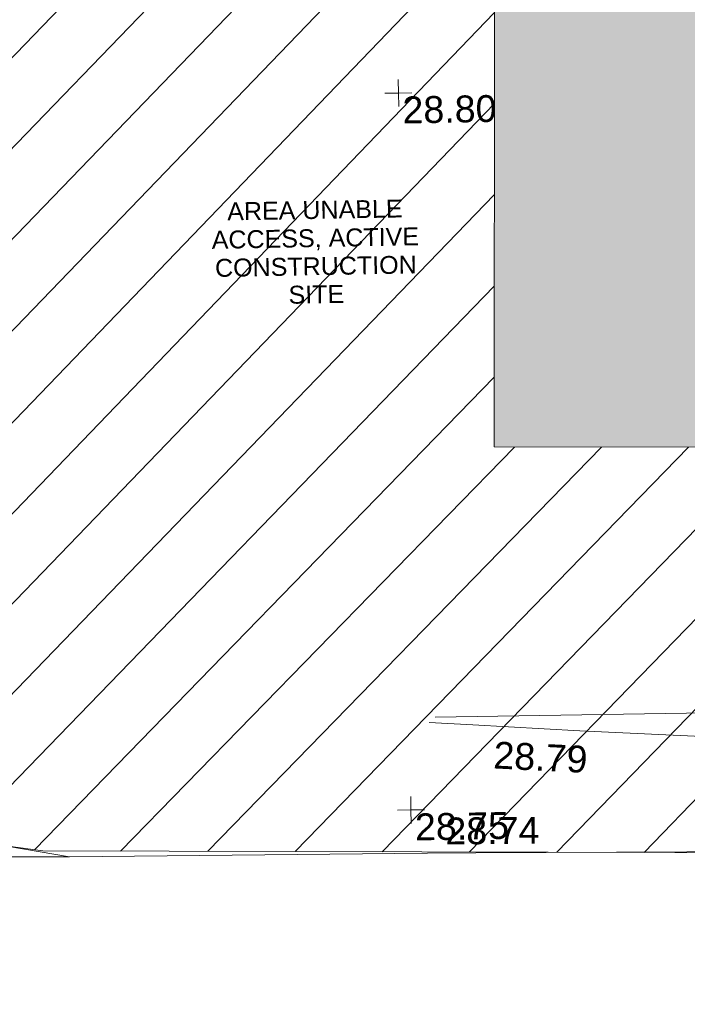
# Model space of a CAD drawing. Header units: millimetres. Extents: x -287732 to 520720, y -103372 to 287754.
# Tile 263 of 380: x 10407 to 19717, y 122163 to 135894. Entities that reach past the tile are written whole.
import ezdxf

# ---------------------------------------------------------------- set-up
doc = ezdxf.new("R2010")
doc.units = ezdxf.units.MM
doc.linetypes.add('IMPORT-HIDDEN2 _3_', pattern=[4762.5, 3175, -1587.5])
doc.linetypes.add('IMPORT-UG_ELEC_STREET LIGHTING_QLB2 _2_', pattern=[2700, 1500, -300.0000000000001, 0, -250, 150, -300.0000000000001, 0, -200])
for name, color, linetype, lineweight, true_color in [('00_TOPO_FENCE', 7, 'Continuous', 9, 0x3f7f4f), ('00_UAV_FENCE', 7, 'Continuous', 9, 0x264c2f), ('00_UAV_LEVEL_SPOT', 7, 'Continuous', 9, 0x666666), ('00_UAV_PARKING', 4, 'Continuous', 9, 0x00ffff), ('00_UAV_SLOPE_BOTTOM', 30, 'Continuous', 9, 0xff7f00), ('00_UAV_SLOPE_TOP', 40, 'Continuous', 9, 0xffbf00), ('12333-PUM-2D-U-0001-C01 - Rev2_REVIT IMPORT_dwg', 7, 'Continuous', 9, 0x767676), ('A_RHA_Line', 7, 'Continuous', 9, 0x00a600), ('PUM-CHAMBER EXTENTS', 6, 'IMPORT-HIDDEN2 _3_', 9, 0xff00ff), ('PUM-UNABLE TO SURVEY', 190, 'Continuous', 9, 0x7f00ff)]:
    doc.layers.add(name, color=color, linetype=linetype, lineweight=lineweight, true_color=true_color)
doc.layers.add('A_RHA_Detail', color=7, linetype='Continuous', lineweight=9)
doc.styles.add('Arial_1', font='arial.ttf', dxfattribs={"height": 250})
doc.styles.add('Swis721 Lt BT_2', font='swissl.ttf', dxfattribs={"height": 375})

# ---------------------------------------------------------------- blocks, each defined once
blk = doc.blocks.new('12333-PUM-2D-U-0001-C01 - Rev2_REVIT IMPORT_dwg_UAV-2077255-Site Location Plan Proposed')
at = {"layer": '00_UAV_LEVEL_SPOT', "color": 254, "true_color": 0xcccccc, "flags": 128}
for points in [[(500.0000000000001, 0), (0, 0), (0, 500.0000000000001)], [(0, -500.0000000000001), (0, 0), (-500.0000000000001, 0)]]:
    blk.add_lwpolyline(points, dxfattribs=at)
blk = doc.blocks.new('12333-PUM-2D-U-0001-C01 - Rev2_REVIT IMPORT_dwg_MGS62954_T2_Galway_ITM_3d_Rev1-2077680-Site Location Plan Proposed')
at = {"layer": '00_TOPO_FENCE', "color": 254, "true_color": 0xcccccc, "flags": 128}
blk.add_lwpolyline([(533909542.4989847, 725681519.4494284), (533910458.7307295, 725680326.1818955), (533912694.2976965, 725679906.527144), (533915226.1446231, 725679431.2554977)], dxfattribs=at)
at = {"layer": '00_UAV_FENCE', "color": 254, "true_color": 0xcccccc, "flags": 128}
blk.add_lwpolyline([(533915226.1446231, 725679431.2554977), (533920221.9986087, 725679392.4953657), (533920892.0885, 725679387.2965002), (533924817.0885, 725679335.2965001), (533925217.0994391, 725679326.632963), (533930212.7308877, 725679218.4363209), (533932343.0885, 725679172.2965002), (533935206.6221311, 725679102.9128728), (533936759.0885, 725679065.2965001), (533940199.325044, 725678985.3090591), (533941189.0885001, 725678962.2965001), (533945197.682681, 725678961.5435711), (533946513.0885, 725678961.2965001), (533950007.0885, 725678867.2965002), (533950179.9217247, 725678796.7998312), (533952086.0885001, 725678019.2965002), (533955007.8099065, 725677707.5386722), (533955637.4254999, 725677640.3565), (533959398.4255, 725677518.3564999), (533960001.7125965, 725677502.8472565), (533964766.4255, 725677380.3565)], dxfattribs=at)
at = {"layer": '00_UAV_PARKING', "color": 254, "true_color": 0xcccccc}
blk.add_line((533910450.0000001, 725679510.0000001), (533915226.1446231, 725679431.2554977), dxfattribs=at)
at = {"layer": '00_UAV_SLOPE_BOTTOM', "color": 254, "true_color": 0xcccccc, "flags": 128}
blk.add_lwpolyline([(533920358.0885001, 725681288.2965001), (533925327.0885, 725681281.2965001), (533925357.7589893, 725681279.7250284), (533928762.0885, 725681105.2965002), (533930348.1527898, 725680987.8848479), (533930734.854, 725680959.2585)], dxfattribs=at)
at = {"layer": '00_UAV_SLOPE_TOP', "color": 254, "true_color": 0xcccccc, "flags": 128}
blk.add_lwpolyline([(533930845.8540002, 725680488.2585001), (533929373.0885, 725680668.2965001), (533927916.0885, 725680709.2965002), (533925872.1692636, 725680839.461301), (533922373.0885001, 725681062.2965002), (533920884.0263966, 725681170.1789787), (533920275.0885001, 725681214.2965002)], dxfattribs=at)
at = {"xscale": 0.375, "yscale": 0.375, "zscale": 0.375}
for p in [(533920000.0000001, 725690000.0000001), (533920000.0000001, 725680000)]:
    blk.add_blockref('12333-PUM-2D-U-0001-C01 - Rev2_REVIT IMPORT_dwg_UAV-2077255-Site Location Plan Proposed', p, dxfattribs=at)
at = {"layer": '00_UAV_FENCE', "color": 251, "true_color": 0x666666, "insert": (533920476.7245023, 725679885.3108319), "char_height": 375, "width": 1495.902363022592, "attachment_point": 1, "rotation": 359.45190415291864, "line_spacing_factor": 1.005061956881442, "style": 'Swis721 Lt BT_2'}
blk.add_mtext('28.74', dxfattribs=at)
at = {"layer": '00_UAV_LEVEL_SPOT', "char_height": 375, "width": 1495.902363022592, "attachment_point": 1, "line_spacing_factor": 1.005061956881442, "style": 'Swis721 Lt BT_2'}
for s, insert in [('28.80', (533920051.8765643, 725689949.1441547)), ('28.75', (533920051.8765643, 725679949.1441548))]:
    blk.add_mtext(s, dxfattribs=dict(at, insert=insert))
at = {"layer": '00_UAV_SLOPE_TOP', "color": 251, "true_color": 0x666666, "insert": (533921177.5251281, 725680934.7173886), "char_height": 375, "width": 1495.902363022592, "attachment_point": 1, "rotation": 356.16946886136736, "line_spacing_factor": 1.005061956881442, "style": 'Swis721 Lt BT_2'}
blk.add_mtext('28.79', dxfattribs=at)
blk = doc.blocks.new('12333-PUM-2D-U-0001-C01 - Rev2_REVIT IMPORT_dwg-1620468-Site Location Plan Proposed')
at = {"layer": 'PUM-CHAMBER EXTENTS', "true_color": 0xfff4d4}
h = blk.add_hatch(dxfattribs=at)
h.set_pattern_fill('FP_14', style=0, pattern_type=2)
h.set_pattern_definition([(45, (-533641079.65, -725615854.3560001), (-618.7184335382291, 618.7184335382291), [])])
h.paths.add_polyline_path([(351699.7223387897, 60394.56140982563), (351708.9931529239, 60906.25732130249), (352393.2163071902, 60898.13015708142), (353041.6677554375, 66223.39089351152), (353206.9931679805, 73966.25732118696), (353982.8594361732, 73952.71452510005), (354317.3501528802, 76699.64382133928), (358888.3501528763, 76111.64382135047), (361222.350152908, 86809.64382132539), (361563.3501529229, 88895.64382133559), (363078.3501529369, 90435.64382137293), (363904.3501529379, 101867.6438212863), (365385.1266995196, 110525.3932341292), (365230.9820148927, 110551.7047199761), (365498.4008083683, 111226.8875165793), (365470.0968050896, 111952.5482150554), (365624.7061381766, 111926.1574136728), (366051.3501529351, 114420.6438213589), (364898.3501528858, 114331.6438213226), (360524.3501529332, 111561.643821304), (356416.7002318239, 111258.678218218), (357929.2858412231, 111182.0907012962), (360544.5530249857, 111349.5624075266), (360546.5568067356, 111049.5690885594), (355314.0187962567, 111014.6190039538), (355309.6134037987, 111177.0234435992), (355277.3501528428, 111174.6438213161), (352644.3501529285, 114141.6438213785), (338239.8330883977, 112460.2766464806), (329804.3501528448, 111555.6438213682), (319532.3501528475, 110592.6438213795), (310517.3501528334, 109863.6438213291), (302620.3501528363, 109581.6438213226), (295825.3501529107, 109566.6438213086), (279813.350152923, 106549.6438213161), (276140.8366145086, 103581.1872824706), (276061.814112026, 103425.8629484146), (271406.8224872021, 105468.1551963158), (271509.3894614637, 105701.9358727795), (267649.3501529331, 107463.6438213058), (260223.350152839, 100640.6438213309), (259796.3501529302, 72682.64382134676), (269496.3501528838, 64316.64382130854), (273776.3501529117, 63665.64382135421), (309011.3501528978, 62955.64382139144), (311037.3501528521, 62074.6438213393), (338250.4136490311, 60841.37633496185), (351699.5658924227, 60394.56660730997)])
h.paths.add_polyline_path([(268358.9909750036, 65556.86419187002), (264596.4920611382, 69167.41490751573), (264804.2082447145, 69383.87273540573), (266581.5988270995, 67470.36930634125), (268566.7072650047, 65773.32227584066), (268393.5501527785, 65592.87780161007)])
h.paths.add_polyline_path([(332379.8871528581, 67575.85382149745), (302320.8871528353, 68122.85382142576), (302332.4158496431, 68783.33241919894), (280169.8095181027, 69186.63780598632), (280330.3604934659, 78384.59702432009), (275960.0958838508, 78464.13017966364), (276108.0612945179, 86595.19465455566), (280450.151176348, 86519.40319374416), (280756.2778082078, 103341.6855813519), (302910.5740271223, 102938.5317815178), (302920.972094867, 103534.2366836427), (310787.9439886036, 103391.077438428), (310815.0515439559, 104880.7045066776), (318228.828162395, 104745.7919744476), (318301.0448391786, 108714.2766025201), (322633.8020448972, 108635.4310593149), (322539.6341878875, 103240.5581443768), (349750.1643799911, 102745.3933022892), (349310.9351529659, 74176.4228213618), (332506.0083566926, 74506.52523825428), (332420.0679097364, 69783.88557772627)])
h.paths.add_polyline_path([(262373.7501529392, 72788.24382127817), (262335.6501529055, 75226.64382126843), (265345.5501529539, 75226.64382127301), (265383.6501528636, 72864.44382129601), (265304.282726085, 72862.43451935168)])
h.paths.add_polyline_path([(261383.1501529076, 75912.44382133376), (261459.3501528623, 80789.24382130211), (267517.2501529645, 80713.04382131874), (267441.0501529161, 75836.24382126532), (261504.349508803, 75910.91930113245)])
h.paths.add_polyline_path([(302573.8228673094, 78329.5292630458), (302592.4407276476, 78963.90062831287), (306343.567266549, 78898.43991812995), (306598.9518629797, 91613.856582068), (302817.47857218, 91689.80612071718), (302824.7189976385, 92271.11380375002), (296640.3411529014, 92395.32482125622), (296360.3411528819, 78454.32482147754), (302538.3452618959, 78330.24181806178)])
h.paths.add_polyline_path([(261840.3501529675, 80865.44382132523), (261687.9501528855, 92981.24382128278), (264050.1501528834, 92981.2438213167), (264202.5501529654, 80865.44382135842), (262112.9041611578, 80865.44382132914)])
h.paths.add_polyline_path([(274664.4282881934, 104261.9875886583), (272430.0401462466, 105281.7542374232), (273799.1437452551, 104582.3695657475), (274486.1144024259, 104328.01044291)])
h.paths.add_polyline_path([(315481.3501528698, 115683.6438212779), (326437.1652111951, 116343.5766866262), (364189.3501528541, 120948.6438212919), (366744.3501529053, 124721.6438213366), (363517.3501528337, 126053.6438213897), (359872.3501529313, 126432.6438213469), (352849.3501528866, 126181.6438212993), (339104.3501528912, 124625.6438213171), (335451.3501528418, 124514.6438212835), (325145.3501528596, 123235.643821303), (319635.3501528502, 122976.6438213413), (314446.3501528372, 122493.6438213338), (313566.3501528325, 118980.6438212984), (313763.6326656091, 118640.9882366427)])
h.paths.add_polyline_path([(322305.0501529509, 119194.0438212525), (322152.6501528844, 121403.8438213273), (326724.6501528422, 121784.8438212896), (326877.0501529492, 119498.8438213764), (323355.1979920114, 119264.0536772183)])
h.paths.add_polyline_path([(328629.650152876, 120870.4438213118), (328477.2501528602, 122089.6438212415), (329810.7501529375, 122242.0438213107), (329963.150152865, 121022.843821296), (328841.381541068, 120894.6416942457)])
h.paths.add_polyline_path([(317352.0501529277, 121480.0438213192), (317352.0501529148, 121861.0438213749), (317618.7501529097, 121856.3885555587), (317618.7501529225, 121480.0438212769), (317362.3608134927, 121480.0438213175)])
h.paths.add_polyline_path([(331601.450152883, 122089.6438213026), (331144.2501529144, 122242.0438212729), (331258.5501528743, 122623.0438212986), (331715.7501528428, 122470.6438213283), (331644.5503212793, 122233.3110493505)])
at = {"layer": 'PUM-UNABLE TO SURVEY', "color": 7, "true_color": 0xfff4d4, "flags": 128}
blk.add_lwpolyline([(351699.7223387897, 60394.56140982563), (337339.3501528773, 60871.64382135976), (311037.3501528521, 62074.6438213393), (309011.3501528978, 62955.64382139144), (273776.3501529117, 63665.64382135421), (269496.3501528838, 64316.64382130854), (259796.3501529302, 72682.64382134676), (260223.350152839, 100640.6438213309), (267649.350152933, 107463.6438213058), (271509.3894614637, 105701.9358727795)], dxfattribs=at)
blk.add_blockref('12333-PUM-2D-U-0001-C01 - Rev2_REVIT IMPORT_dwg_MGS62954_T2_Galway_ITM_3d_Rev1-2077680-Site Location Plan Proposed', (-533641079.6498471, -725615854.3561786))
at = {"layer": 'PUM-UNABLE TO SURVEY', "color": 51, "true_color": 0xffff7f, "insert": (277726.7066630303, 72660.62330419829), "char_height": 250, "width": 3428.043514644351, "attachment_point": 2, "line_spacing_factor": 0.9417779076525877, "style": 'Arial_1'}
blk.add_mtext('AREA UNABLE\\PACCESS, ACTIVE\\PCONSTRUCTION\\PSITE', dxfattribs=at)

msp = doc.modelspace()

# ---------------------------------------------------------------- hatches: boundary and pattern name
at = {"layer": 'A_RHA_Detail', "true_color": 0xc0c0c0}
h = msp.add_hatch(color=9, dxfattribs=at)
h.paths.add_polyline_path([(-80880.60083809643, -68502.79057078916), (-80400.865924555, -68483.41509113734), (-80400.865924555, -62984.64684185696), (-24474.85765177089, -63009.32043784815), (-24456.14471271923, -50840.30023858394), (-36622.55041039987, -50831.65104353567), (-36622.55041039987, -44228.57792613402), (-50959.0526582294, -44218.38599194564), (-50959.0526582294, -42573.78171514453), (-54563.9325804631, -42571.21897729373), (-54565.69773352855, -45054.17447474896), (-92408.82109321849, -45027.27149621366), (-92411.78875845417, -49201.74309222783), (-100061.9988811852, -49201.74309222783), (-100052.2214449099, -64852.82557838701), (-86120.90825229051, -64852.82557838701), (-86092.1662649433, -62957.90041523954), (-84861.10047608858, -62957.90041523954), (-84854.79052929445, -68240.109737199), (-80870.60226892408, -68240.10973722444)])
h.paths.add_polyline_path([(-137238.9269902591, -68461.9384092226), (-132719.7426408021, -68433.0633692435), (-132847.0731201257, -62850.04282283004), (-130454.6837966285, -62916.63108078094), (-130498.2830220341, -61355.85393642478), (-117581.136331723, -61423.42893438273), (-117492.3908565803, -49183.91309190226), (-125136.5200282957, -49178.47881952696), (-125133.572703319, -45032.61887136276), (-163007.1824077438, -45005.6942194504), (-163007.1824076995, -44090.2963411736), (-163123.8521269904, -44090.21339942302), (-163122.6389897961, -42383.75184302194), (-166563.8543419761, -42383.75184298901), (-166565.034908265, -44044.39824208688), (-193158.4656786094, -44025.49275805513), (-193195.152889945, -62863.65652504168), (-137269.7106414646, -62916.63108078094), (-137254.3708868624, -65679.90523788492)])
h.paths.add_polyline_path([(120310.9497607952, -32334.28230164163), (120312.4652266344, -31610.73011961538), (133451.2244789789, -31638.24899384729), (133469.2230092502, -19717.98315780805), (121295.7536929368, -19692.48606430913), (121319.8434528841, -8190.941560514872), (112277.0825930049, -8172.001674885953), (112263.1770823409, -14811.1234547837), (78285.85310969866, -14739.95861438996), (78292.82277619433, -8167.077575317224), (75241.99098605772, -8160.673431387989), (69355.76844233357, -8152.931592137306), (69353.6659720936, -9156.74635762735), (68372.60878945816, -9154.691552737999), (68372.60878945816, -13705.52853215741), (69333.7233474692, -13707.54156770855), (69325.07112547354, -16249.53369228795), (66623.4489111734, -16249.53369228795), (66619.79243935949, -17995.29925530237), (65989.07757494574, -17995.2992552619), (65985.44262772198, -19730.78799483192), (57152.23993377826, -19712.28702421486), (57127.42535098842, -31559.89463417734), (70277.87165424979, -31587.43801817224), (70277.87165431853, -32271.7414715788), (78263.96947909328, -32285.12944888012), (78266.62661740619, -31019.79372153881), (112335.8856506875, -31091.15111860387), (112335.8856506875, -32317.57330553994), (119781.4233959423, -32333.17321913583)])
h.paths.add_polyline_path([(7503.717409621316, -1791.439263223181), (15482.43097392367, -674.0213231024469), (15484.0826588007, 148.1327206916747), (56188.28042539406, 205.5276654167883), (56155.84326007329, 14338.3166313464), (18016.62665935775, 14236.48149539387), (17967.9025208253, 34313.18372071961), (21727.10644863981, 34324.0692624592), (21708.90974962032, 40608.10218321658), (18009.66447159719, 40608.10218321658), (17995.54603706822, 45483.75063442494), (9770.084204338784, 45420.6329473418), (3966.213879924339, 45446.76585222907), (3984.771235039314, 14176.56786832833), (1023.062455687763, 14176.56786837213), (-276.5134647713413, 14190.52623461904), (-231.6790044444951, 5968.135265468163), (-226.4491536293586, 193.7444677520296), (553.0869992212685, 183.4716499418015), (7477.609307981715, 143.2867586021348), (7488.638446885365, -674.0213231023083)])
h.paths.add_polyline_path([(77755.59663317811, 53.47451145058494), (77729.51881611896, 1699.844979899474), (94464.47132486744, 1659.976083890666), (94606.37913471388, 17991.390236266), (88810.4190114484, 18015.03260816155), (88799.89418497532, 14436.74271609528), (69413.88950349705, 14457.8773889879), (69377.35724448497, 99.62816357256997), (75241.99098605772, 67.32134432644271)])
h.paths.add_polyline_path([(61252.12079701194, 46453.95617366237), (105774.7348988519, 46472.68783506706), (105768.2642198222, 61852.61234306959), (92285.13876309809, 61852.61234306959), (92308.59670399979, 65784.30757140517), (96107.4668000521, 65767.60445243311), (96059.68081117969, 75209.20847378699), (101084.8427276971, 75071.88872764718), (104988.0046543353, 74765.36560406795), (108403.6894220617, 74363.8408943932), (112009.2703903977, 73787.25420861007), (115645.3524815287, 73049.69667206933), (116890.8108051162, 72761.69136252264), (120208.9929833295, 71893.18353872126), (120865.241739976, 71703.68484519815), (124135.6329506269, 70669.67317906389), (127435.6253142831, 69480.50055823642), (127820.4368670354, 69394.93141813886), (128274.3081769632, 69331.69585753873), (128731.8791144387, 69306.66104516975), (129189.9401488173, 69320.00258290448), (129645.2782985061, 69371.62688826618), (130094.6997111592, 69461.17185603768), (130535.0520071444, 69588.00939074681), (130963.246434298, 69751.24981927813), (131376.2795165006, 69949.74812590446), (131771.2541232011, 70182.11198903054), (132162.5575600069, 70460.5404660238), (132496.0921583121, 70741.69081113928), (132820.871367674, 71064.98072578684), (133117.4593294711, 71414.31364272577), (133383.77568926, 71787.23923950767), (133616.5473239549, 72178.5372844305), (133817.1647262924, 72590.54524898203), (133982.6025969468, 73017.89547513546), (134111.7005086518, 73457.59040801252), (134203.5529320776, 73906.54590458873), (134257.5155883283, 74361.61286216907), (134272.5462649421, 74819.5993153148), (134250.5259875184, 75277.29281745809), (134189.6227572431, 75731.48297747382), (134090.9274700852, 76178.98397757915), (133955.1324028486, 76616.65691993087), (133783.1900598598, 77041.43184345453), (133576.3064937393, 77450.32925647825), (133335.932843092, 77840.48103920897), (133063.7551572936, 78209.15055532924), (132761.6825665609, 78553.75185442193), (132431.8338935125, 78871.8678050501), (132076.5227905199, 79161.26705197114), (131698.2415080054, 79419.91966861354), (131299.6434187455, 79646.01139197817), (131093.5942456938, 79746.34209763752), (132146.0467355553, 83110.22226145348), (122787.7632953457, 86282.54285518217), (121604.3555412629, 82800.3591886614), (117095.9864227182, 83870.84033785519), (116841.9598400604, 83526.35449572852), (116120.5435466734, 91221.93611972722), (110237.7341284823, 91274.27491021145), (110194.3680786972, 90435.39030214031), (104988.0046543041, 90486.49901390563), (104973.2761846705, 94309.82427956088), (103746.1314668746, 94309.8242795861), (103839.9937121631, 122852.1474271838), (96365.09202306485, 122931.9599470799), (96350.3400238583, 123952.4168585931), (104555.5505249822, 123902.1925226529), (104607.3234458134, 120248.5396156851), (125502.5015002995, 120134.1933400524), (125662.0200253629, 137657.3796882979), (114479.5865733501, 137699.2256881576), (114382.306264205, 129149.9458158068), (104644.159003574, 129187.9975073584), (104577.9931702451, 126217.3903144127), (101184.4926406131, 126159.1566967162), (101264.6166812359, 135959.2655565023), (89967.23178808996, 135988.8856164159), (89927.63362986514, 125823.6463181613), (93630.53562302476, 125840.7948842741), (93580.65688892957, 122931.9599470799), (88697.38835376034, 122904.7310126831), (88679.3898954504, 95739.09143775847), (86378.25848996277, 95739.09143775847), (86378.18187189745, 96178.1008337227), (83279.50743284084, 96200.92083327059), (83273.62493422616, 95735.74732133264), (70169.67509619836, 95733.22421950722), (70166.26842742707, 96272.07409347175), (66674.99731294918, 96257.14073655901), (66654.74538556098, 95755.71092136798), (65784.77231079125, 95755.71092136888), (65887.65094984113, 117470.630565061), (53473.3427162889, 117487.9046429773), (53434.44066309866, 98570.46349063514), (40649.41626916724, 98570.46349063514), (40610.16711559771, 94406.01479078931), (38853.82372868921, 94410.36303440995), (38848.65589191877, 89463.65332729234), (40612.46601912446, 89518.45976927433), (40665.38257362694, 86257.73741128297), (38372.19584460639, 86305.72309285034), (38369.79374539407, 76901.0507917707), (50937.9512507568, 76944.40198294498), (50922.88567286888, 74598.78180889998), (56484.9061132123, 74588.85093771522), (56484.9061132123, 75194.85181995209), (92465.4037153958, 75233.0258166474), (92645.92783662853, 71766.64845094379), (89810.55521366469, 69362.83965827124), (85313.16173974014, 69360.94750420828), (85313.16173974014, 66907.4050808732), (75210.14498263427, 66903.15451589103), (75210.14498263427, 63815.70944550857), (70819.40014309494, 63815.70999200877), (70819.21601505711, 64253.35708059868), (69456.83415683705, 64253.35708059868), (69455.7195737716, 66901.99623166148), (61303.32856759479, 66898.5668068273), (61304.56054988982, 63970.32021231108), (70500.41048208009, 63970.32021219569), (70500.4088543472, 61852.59006207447), (61245.6438848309, 61848.69637488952), (61252.03558504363, 46656.49344428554)])
h.paths.add_polyline_path([(-17153.16561239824, 48569.32684293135), (-17153.16561224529, 60770.38083685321), (-29362.88357759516, 60774.70428694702), (-29362.88357759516, 67399.20394580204), (-43507.24466814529, 67405.01911303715), (-43488.5313307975, 69093.07334175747), (-45766.41866231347, 69109.32868388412), (-45794.3462003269, 67405.01911303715), (-47272.11273194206, 67404.2124544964), (-47272.44887633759, 66454.91798908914), (-86004.56386332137, 66468.63299519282), (-86006.66970787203, 60521.58362721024), (-92662.87722510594, 60521.58362721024), (-92665.2138765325, 50184.35611932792), (-79752.0168396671, 50179.78309939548), (-79752.016597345, 48591.4932381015), (-17157.7163123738, 48569.32845417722)])
h.paths.add_polyline_path([(-201056.4185878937, 48628.75479108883), (-138377.9751621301, 48634.64535779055), (-138377.9751621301, 50133.28201003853), (-125467.710581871, 50134.49626164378), (-125468.6909603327, 60566.1903686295), (-132186.8595614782, 60565.86652591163), (-132187.4203588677, 66533.0197876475), (-170643.3098734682, 66805.61809689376), (-170643.3098732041, 67738.78475848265), (-200340.0100486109, 67488.93693764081), (-200348.7171487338, 60827.78025104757), (-201057.5650552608, 60827.71357558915), (-201056.6510294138, 51102.04313372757)])
h.paths.add_polyline_path([(-240051.5126725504, 54769.19491160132), (-239444.490259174, 54811.10754483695), (-239186.5396223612, 54841.92927608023), (-238764.8191577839, 54940.98166103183), (-238382.4735933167, 55122.46891388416), (-237990.3402229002, 55354.87497234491), (-237269.2031023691, 55936.21515020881), (-237032.4836384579, 56225.56611516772), (-236793.0039602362, 56569.31473944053), (-236554.5880578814, 57004.26389721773), (-236432.7219585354, 57267.46508908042), (-236300.081527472, 57753.26238983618), (-236250.7285154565, 58017.17885684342), (-236235.6490609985, 58516.21786804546), (-236233.2538429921, 58987.85640053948), (-236213.7029795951, 59823.48083769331), (-236363.8287855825, 59820.86038205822), (-236634.0279869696, 60698.06075827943), (-236391.9547756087, 61432.19726339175), (-236225.4740089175, 61435.10319600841), (-236201.6036569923, 62637.68779596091), (-232563.5271750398, 62639.28734435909), (-232563.5271750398, 63049.03842404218), (-232732.1945866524, 63049.15302218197), (-232860.1521277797, 63457.95890274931), (-232731.606808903, 63914.24862697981), (-232560.8209656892, 63914.24862697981), (-232515.1276847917, 70598.00033009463), (-240628.6947849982, 70598.85496273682), (-240629.7923196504, 72350.98321577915), (-246412.6011212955, 72347.36085933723), (-246412.6011212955, 70616.45923936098), (-254449.5805725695, 70618.60952619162), (-254454.637144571, 70754.06491720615), (-254469.7140363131, 73191.66276250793), (-263883.2532625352, 73267.83063688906), (-263902.4181505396, 68260.74348553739), (-263714.8217520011, 68259.82096572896), (-263552.9672900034, 67819.65434396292), (-263719.0883117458, 67392.2068408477), (-263913.6298699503, 67392.20684284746), (-263956.7001913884, 58633.76423459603), (-260181.1963171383, 58611.22607638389), (-260192.3146983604, 56354.25111579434), (-257184.684388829, 56339.46086021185), (-257213.4419957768, 57092.93866021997), (-257338.5163846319, 57093.27331223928), (-257471.0109294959, 57531.74572308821), (-257338.5163845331, 58062.22513696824), (-257203.4956297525, 58064.06881289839), (-257173.5751889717, 58598.54056692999), (-256478.2273617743, 58575.27357994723), (-256478.2273617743, 58788.51859473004), (-256013.0091299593, 58911.92701534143), (-255397.0786664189, 58780.99767617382), (-255397.0786664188, 58595.982422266), (-243809.885361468, 58585.92793201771), (-243805.3570672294, 58352.04527760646), (-243740.939469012, 57884.52572680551), (-243619.0830608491, 57421.84877545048), (-243424.3877545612, 56943.65915412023), (-243247.1437899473, 56608.24157713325), (-243003.0710579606, 56249.99021479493), (-242732.2093200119, 55932.75703082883), (-242371.7230178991, 55603.12658811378), (-242141.255125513, 55424.88676767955), (-241804.9643037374, 55216.88439822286), (-241529.4640827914, 55077.02869055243), (-241100.6275144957, 54917.18295003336), (-240836.2134980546, 54840.82833176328), (-240453.4486195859, 54788.60784130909), (-240218.9578693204, 54777.28227442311)])
h.paths.add_polyline_path([(40276.69022552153, 59895.36417752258), (40328.62676029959, 69196.9439153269), (36588.99968785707, 69217.8245910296), (36619.46637569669, 74674.25962428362), (32264.36460078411, 74687.02318924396), (32233.48293867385, 69156.26826306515), (11916.69390495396, 69269.70959686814), (11966.66200111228, 78218.75165974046), (29087.509017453, 78123.15526808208), (29143.44567205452, 88141.1370047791), (15719.348796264, 88216.09212953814), (15732.60379610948, 90589.9978889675), (4594.294101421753, 90652.19003489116), (4525.129359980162, 78265.12250449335), (10096.76365553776, 78234.01258731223), (10077.43887221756, 74773.03821910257), (4547.641142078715, 74803.91453678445), (4465.579974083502, 60107.1600234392), (19125.89094760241, 60025.30234268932), (19139.86249374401, 62527.53804644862), (31738.59196305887, 62457.19146404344), (31724.55430858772, 59943.11609815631), (38369.79364225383, 59906.01157293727)])
h.paths.add_polyline_path([(-246083.0241259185, 72334.29150213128), (-246083.0594797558, 72334.30275087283), (-246208.2905500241, 72334.29150213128)])
h.paths.add_polyline_path([(-114575.3004830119, 112178.0758695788), (-114575.3246435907, 112178.0758695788), (-114707.2752166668, 115801.5811617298)])
h.paths.add_polyline_path([(-154699.9178765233, 101760.4080976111), (-114382.050333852, 101776.0542914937), (-114382.050333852, 106926.9360164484), (-113755.641395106, 106927.1792101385), (-113757.5507412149, 111847.2721531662), (-114431.6837526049, 111847.2721531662), (-114431.8097758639, 112178.0758695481), (-114575.3004830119, 112178.0758695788), (-114578.9984943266, 121707.2390833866), (-123056.9849702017, 121707.2390833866), (-123068.8201032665, 156452.7036899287), (-119381.2340625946, 156454.1348067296), (-119381.2340625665, 160165.8597952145), (-115501.031452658, 160167.3662801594), (-115503.3750945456, 166206.5793118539), (-132411.7987151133, 166599.6604729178), (-132411.8243278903, 166665.6603411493), (-135275.0124468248, 166664.5490317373), (-135275.0124468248, 166628.1883101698), (-135911.3205076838, 166628.1944502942), (-135911.3479256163, 166352.1604668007), (-152521.1633846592, 166345.7146753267), (-152518.3680955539, 159142.6836790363), (-150699.3133726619, 159117.9265656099), (-150758.5477087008, 122560.691203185), (-151059.2005266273, 122560.691203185), (-151061.0981347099, 121302.4374932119), (-154138.3148337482, 121372.6012653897), (-154138.3148337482, 121865.1834517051), (-154704.3888425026, 121867.2611370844), (-154688.5451973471, 119352.3937021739), (-154745.5933227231, 119352.3715636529), (-154745.5763474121, 118722.1532660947), (-160794.1544526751, 118748.7442832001), (-160794.1544526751, 119410.5425977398), (-163852.1622693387, 119422.408321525), (-163855.0715294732, 118762.2003111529), (-167568.6765459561, 118778.5256058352), (-166634.6619849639, 124395.1277019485), (-166930.050559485, 124500.0918161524), (-167568.6765459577, 124707.6250903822), (-168028.2173235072, 124841.3808647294), (-168630.5006276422, 124991.3056740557), (-169238.2056069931, 125117.4693074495), (-169850.3952285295, 125219.6772876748), (-170466.1255403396, 125297.7720169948), (-171089.11025998, 125351.8553033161), (-171704.4065937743, 125381.1774255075), (-172325.0479971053, 125386.3595015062), (-172782.2248668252, 125374.5832362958), (-173401.7764235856, 125337.4554476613), (-174109.844898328, 125263.4341236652), (-174634.1213722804, 125190.4100126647), (-175245.0145766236, 125080.719099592), (-176047.1958093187, 124895.7675260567), (-176665.4852587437, 124724.7228134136), (-177045.3001228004, 124609.1129151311), (-177631.5127792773, 124405.2077276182), (-176665.4852586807, 118818.5158794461), (-177558.9402083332, 118822.4435768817), (-177662.2853368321, 125263.4341236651), (-176365.3912351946, 126542.9270807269), (-159462.2970490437, 126319.910391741), (-157057.7396790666, 128609.0850976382), (-157060.6673204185, 136153.1661957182), (-158638.8016610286, 137740.2441626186), (-159352.3735831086, 137740.2441626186), (-161634.4140634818, 140201.1078539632), (-168727.9404945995, 140256.8191146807), (-171035.0401161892, 137942.8847305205), (-174184.1459014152, 137942.8847305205), (-176460.1167434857, 140292.2858551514), (-177341.6856934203, 140292.2858551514), (-177341.7113613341, 140358.4281613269), (-183428.5803825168, 140356.0660244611), (-185921.6385985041, 137917.4639994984), (-185921.6385985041, 131757.3091155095), (-186906.8767412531, 131756.9267733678), (-187725.3914540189, 130809.9989183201), (-187724.058890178, 127376.1828148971), (-186481.0281350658, 126304.5577463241), (-186479.4846754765, 122327.2959175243), (-185176.2828158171, 121059.4673825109), (-180304.1129154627, 121059.4673824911), (-180304.1136492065, 118802.0484409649), (-193555.3706955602, 118802.0484409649), (-193555.368699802, 133117.8341649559), (-192593.6442938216, 133118.2073819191), (-192593.6442938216, 134200.8158367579), (-192224.6284783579, 134200.9592041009), (-192225.5653014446, 136615.0101267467), (-192595.0012460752, 136615.0101267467), (-192595.4357332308, 137734.4745165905), (-193589.2709668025, 137734.4746851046), (-193589.2685988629, 147474.570583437), (-193163.2062206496, 147492.8644732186), (-192765.7252967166, 147531.087133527), (-192359.9383250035, 147589.5931622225), (-192199.8207947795, 147616.5827294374), (-191882.7548926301, 147682.9245600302), (-191568.5380070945, 147761.6632019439), (-191257.654638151, 147852.677242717), (-190828.6072909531, 148002.2045655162), (-190647.7999969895, 148070.9514233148), (-190349.7690789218, 148197.8750094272), (-190056.9509284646, 148336.4013817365), (-189769.797051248, 148486.3169427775), (-189405.3590254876, 148698.0567944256), (-189132.906026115, 148873.2749095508), (-188867.542109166, 149059.0543929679), (-188609.6764469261, 149255.1087866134), (-188354.9814055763, 149465.3525772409), (-188079.6339208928, 149713.879248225), (-187884.9836199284, 149901.8220103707), (-187545.928247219, 150265.8040604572), (-187446.29984479, 150378.3960832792), (-187241.3270201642, 150629.2310214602), (-187046.3599558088, 150887.9197697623), (-186861.6992771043, 151154.0634500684), (-186546.1373636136, 151669.829875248), (-186524.4196769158, 151707.0632450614), (-163675.2898318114, 151669.829875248), (-163687.5843045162, 148134.07679455), (-157303.6541541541, 148136.492106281), (-157303.6541541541, 155759.91501608), (-157557.4317586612, 155765.0384228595), (-157555.9168973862, 166678.0466575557), (-187009.2021991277, 166699.7464767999), (-187013.0952111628, 162054.4009359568), (-188707.17754695, 162044.5925187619), (-188705.9961892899, 155021.5333641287), (-188737.9999316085, 154650.5326604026), (-188799.0133969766, 154283.1866125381), (-188857.2045401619, 154035.4341107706), (-188966.1106131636, 153679.3368924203), (-189102.6200311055, 153332.8820747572), (-189265.8911675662, 152998.2056672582), (-189454.9174011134, 152677.371060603), (-189645.2484685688, 152421.3220123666), (-189916.9563410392, 152104.2450531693), (-190212.7041973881, 151809.4634871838), (-190530.6686598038, 151538.7947471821), (-190868.8893671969, 151293.9075915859), (-191225.281078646, 151076.3118324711), (-191597.6465194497, 150887.3490191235), (-192092.8415776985, 150682.5621956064), (-192519.2468154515, 150561.8451365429), (-192903.8930791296, 150482.240889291), (-193187.215491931, 150440.8868273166), (-193594.1866364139, 150407.1257787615), (-193594.5952989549, 151459.9895227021), (-205369.2399268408, 151455.4201247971), (-205354.4523517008, 113350.0822379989), (-207187.1580384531, 113349.3710182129), (-207184.3024929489, 105991.0636522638), (-205312.8748221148, 105991.1901500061), (-205311.2362476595, 101769.6553082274), (-175488.6451201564, 101781.2285901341), (-175488.6451201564, 110889.6985621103), (-154703.4627663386, 110897.5679794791), (-154700.2792295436, 102691.5597281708)])
h.paths.add_polyline_path([(193735.9435693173, 113047.8274774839), (208865.0938716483, 114991.0266430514), (208976.1154123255, 114126.6471160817), (216447.8967332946, 115086.3281915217), (216038.7305308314, 118271.9702413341), (232648.5073383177, 120405.3421626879), (233425.993615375, 114352.0734369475), (240632.2017567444, 115277.6440988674), (239854.8412683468, 121329.9334727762), (256406.8682407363, 123455.8879629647), (257091.7572256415, 118089.1198988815), (264572.2871227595, 119040.8180953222), (261877.8350555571, 138524.7609215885), (259178.7147038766, 138221.6086035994), (259197.3483655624, 137439.0084132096), (254686.1480587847, 136897.0007612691), (255412.6810205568, 131314.8303176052), (240852.7447969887, 129522.4514056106), (239771.0426543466, 137918.8519126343), (240649.5822431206, 138010.1984551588), (240062.3063116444, 142776.6750342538), (239165.7694642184, 142685.0143484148), (237630.9646614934, 151018.3171732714), (266172.8791088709, 154560.7889781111), (271297.1876944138, 142612.4006970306), (276531.7397502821, 144861.098714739), (274941.5029779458, 148527.9037281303), (302074.5307653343, 160134.9084326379), (300215.9323773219, 164320.1841173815), (301528.1613272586, 164907.0997989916), (300405.1237791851, 167477.8916353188), (299016.6944531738, 166945.7181824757), (295626.7488506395, 174518.754428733), (294333.0289184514, 177537.1551681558), (287288.8475947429, 174518.754428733), (289427.6893504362, 169661.0163463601), (272956.7816584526, 162557.1203578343), (271943.2187787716, 164897.4305293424), (267016.3118217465, 162764.0369715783), (268502.3094164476, 159357.0430143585), (265200.4029574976, 157946.4096681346), (226856.416695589, 153146.7821792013), (227510.3041274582, 148852.0205334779), (228280.9873165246, 141179.0007483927), (227302.3544112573, 141050.281300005), (227895.3788235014, 136433.1758633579), (228748.5501749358, 136523.8855003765), (229602.3077302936, 128023.7667641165), (217691.2359889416, 126493.8999679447), (217642.3600127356, 126874.433267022), (215138.5007311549, 126552.8357430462), (215194.9980427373, 126112.965074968), (215015.6132226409, 126089.924757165), (214840.9672575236, 127449.66446064), (192258.7012018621, 124549.1816390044), (193486.3576426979, 114991.0266430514)])
h.paths.add_polyline_path([(-78076.24187439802, 117605.5188722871), (-78076.23951902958, 117610.0871211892), (-78070.318122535, 129485.7330792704), (-74723.15926543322, 129478.385255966), (-74723.15926543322, 125435.7860624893), (-48015.64546086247, 125380.0246061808), (-47996.55031653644, 135872.5822179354), (-61198.15919578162, 135901.5630078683), (-74714.72264144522, 135923.5088764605), (-74723.6287602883, 131865.2975510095), (-78070.318122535, 131872.642169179), (-78062.97909487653, 149549.7689430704), (-58292.26570492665, 149541.5607197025), (-58292.26570491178, 148946.2407608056), (-37707.70924046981, 148937.6946533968), (-37703.30827430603, 159740.0672041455), (-44148.26955755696, 159742.7429641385), (-44148.26955755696, 162961.3319174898), (-49829.95437583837, 162961.3319174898), (-49830.92144130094, 160632.0129326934), (-78494.09026625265, 160643.9130440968), (-78494.09026625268, 161615.1537738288), (-78739.225852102, 161615.2555472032), (-78691.7919454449, 168187.9195488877), (-90844.57645036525, 168126.8149079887), (-90962.52567694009, 152686.7636277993), (-89064.97866809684, 152685.9758215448), (-89079.54115380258, 117610.0871211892), (-78374.80218507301, 117605.6428258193)])
h.paths.add_polyline_path([(69254.82576126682, 129235.9722870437), (69259.97086178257, 136167.789247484), (86068.0992678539, 136131.0235193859), (86008.66431381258, 164703.3084147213), (58789.63167882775, 164723.511581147), (58789.63167882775, 170119.2062865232), (54460.1632489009, 170122.4198087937), (54457.21717773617, 166153.279245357), (47042.2151650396, 166158.7829869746), (47041.10931533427, 164668.9097040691), (39173.27935198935, 164674.7495545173), (39172.83712618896, 164078.9539098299), (17014.87910992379, 164095.4005254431), (17002.38841206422, 147267.1142245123), (12659.63471563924, 147267.1142245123), (12653.60087534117, 139137.9291796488), (17031.41608901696, 139134.6797717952), (17024.5879174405, 129935.3194463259), (39191.34773726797, 129918.8662983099), (39191.34773726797, 129258.2867272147), (69014.0340609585, 129236.1510132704)])
h.paths.add_polyline_path([(39265.62356917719, 139467.8223435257), (33050.91021530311, 139484.1586867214), (33087.56357182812, 153427.9220784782), (39277.60130889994, 153411.6505991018), (39277.60130890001, 152830.3127277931), (43058.29603858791, 152820.3745823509), (43024.83899408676, 140092.5601633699), (39267.2657899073, 140092.5601633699)])
h.paths.add_polyline_path([(1979.548949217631, 189123.2414339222), (18699.10403225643, 189180.0465563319), (18678.46874730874, 195253.6675675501), (24349.02704561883, 195272.9334348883), (24334.96888372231, 199550.7690688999), (28829.78348974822, 199566.0403168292), (28798.3577216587, 208815.6446464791), (24334.949615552, 208806.151404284), (24333.90624841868, 209113.2475694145), (16811.59093053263, 209087.6903002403), (16806.58456499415, 208843.5909093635), (6772.293057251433, 208809.4991440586), (6797.166076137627, 201488.5780549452), (-8471.058649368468, 201436.7038490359), (-8471.058649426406, 200429.0172028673), (-11856.09020770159, 200417.5164702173), (-11823.72827009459, 190892.3684138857), (-7614.729360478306, 190906.6685966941), (-7614.729360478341, 190170.8290169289), (-4608.619189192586, 190169.2993656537), (-4608.238782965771, 190916.8832264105), (1973.379031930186, 190939.2444180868), (1977.122761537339, 189837.3456693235)])
h.paths.add_polyline_path([(-20506.22133143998, 190640.0286460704), (-20122.28942212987, 206347.1214480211), (-41550.34215551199, 207015.2557957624), (-41462.26177903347, 210449.6195896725), (-31391.41053372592, 210152.0276719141), (-31078.64493155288, 223862.5743669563), (-44305.08575743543, 224230.7972280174), (-44490.79956591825, 211865.5542346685), (-47510.12209648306, 211942.9901385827), (-47722.57925071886, 203659.0205614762), (-47076.06680548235, 203635.3001465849), (-47175.4684425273, 199531.9403872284), (-46801.21126120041, 199520.4703269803), (-46873.68175963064, 195478.5899481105), (-44600.40472248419, 195425.2559779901), (-44685.88459507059, 192243.2795180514), (-38073.99929115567, 192135.6564362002), (-38104.39995468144, 191126.972250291), (-21537.79264466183, 190668.5723412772)])
h.paths.add_polyline_path([(16801.02360973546, 195961.500137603), (9656.615133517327, 196015.1086063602), (9643.838150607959, 199513.9922857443), (11631.77992468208, 199485.8321209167), (11631.7920940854, 203322.2460456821), (16806.58456511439, 203391.4855728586), (16801.0407710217, 195984.4293109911)])
h.paths.add_polyline_path([(122084.9264926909, 200536.2570557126), (122088.1805162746, 206386.1947929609), (125211.1061638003, 206386.1947929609), (125211.1162733, 206645.8932837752), (126202.7098976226, 206645.8932838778), (126203.0204769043, 207041.0477229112), (130401.4034741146, 206979.0758390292), (130444.2691124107, 209883.280297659), (126202.8383603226, 209945.8832030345), (126203.0204769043, 214624.1281189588), (127364.791950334, 214624.1281190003), (127365.2106673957, 225380.2058567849), (126159.8599207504, 225380.2527798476), (126207.4133336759, 241475.3410923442), (119482.5411291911, 241495.8747898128), (119479.2041949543, 246182.0096278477), (109943.9121324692, 246175.2196735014), (109953.2702601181, 233033.381429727), (115000.5285021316, 233033.3814296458), (114999.579292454, 208653.4991933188), (112026.3032630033, 208653.4991933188), (112024.3519988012, 200538.6761891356), (122024.6079402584, 200536.2715596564)])
h.paths.add_polyline_path([(30087.05071580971, 200986.75440713), (38030.67179071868, 201028.6865660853), (38030.67179071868, 202922.9731660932), (38109.89531492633, 202923.3913649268), (38067.25569096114, 208827.6066631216), (38013.35839378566, 208827.6672237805), (38012.38630971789, 209012.5383931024), (30044.90685988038, 208970.480297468), (30076.83023715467, 202922.9203834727)])
h.paths.add_polyline_path([(195986.2599417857, 205661.5722736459), (202896.8751332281, 206052.0074670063), (202676.8862551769, 209945.7611691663), (195766.2710618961, 209555.3259759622)])
h.paths.add_polyline_path([(-91652.40581580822, 206392.6172135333), (-79454.24421187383, 206432.5105635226), (-79629.29258199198, 238245.6998510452), (-68904.21147484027, 238215.095164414), (-68918.55832832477, 246312.9061543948), (-68918.56040493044, 246314.0782553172), (-68756.515268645, 246312.9061543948), (-68755.20581930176, 246638.9786699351), (-79620.07671794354, 246651.3624133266), (-79606.5628449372, 247343.5411849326), (-82154.50636787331, 247318.0695596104), (-82154.50636787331, 247488.1275895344), (-91640.64698348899, 247472.5371040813), (-91638.72040628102, 246846.4753752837), (-131470.3702759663, 246641.42150215), (-131470.3702759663, 250159.5419305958), (-142857.1087886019, 250176.7939677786), (-142864.0554935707, 246220.0701029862), (-165118.8027587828, 246272.3986783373), (-165040.0492656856, 253907.936045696), (-178677.4727934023, 253929.5079730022), (-178699.5521575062, 238176.7234097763), (-138599.3373496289, 238209.4781454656), (-138548.4479938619, 206627.5237025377), (-126646.6702863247, 206572.2299428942), (-126666.6805510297, 234825.8818836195), (-124962.7180531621, 234825.9534805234), (-124969.0241559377, 234688.4891474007), (-91595.61129713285, 234664.3133306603), (-91650.87307429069, 207155.5994723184)])
h.paths.add_polyline_path([(142123.7078574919, 209113.5383730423), (152768.4446292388, 209127.3137314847), (152745.2992288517, 227012.63380935), (142100.5623961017, 226998.8584508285), (142121.8067345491, 210582.5602643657)])
h.paths.add_polyline_path([(168998.8561129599, 209274.9592350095), (169026.8416078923, 226860.3446540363), (161686.6780314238, 226876.6646907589), (161647.6783165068, 209291.3037608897), (168846.6177107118, 209275.2977201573)])
h.paths.add_polyline_path([(49761.46820719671, 218476.5678095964), (49794.00484360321, 223316.1680811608), (41274.07755982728, 223363.4010619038), (41273.58999769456, 223290.8795634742), (32187.30576796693, 223351.9666549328), (32202.10532419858, 225553.2987454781), (20081.83724695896, 225634.7833114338), (20035.26675877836, 218707.7438801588), (31566.33951793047, 218630.2204881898), (31566.12891731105, 218598.8950898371), (49750.1971391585, 218476.6435849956)])
h.paths.add_polyline_path([(162361.9830851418, 234154.05208666), (162366.6425722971, 241589.9129272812), (135261.102696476, 241630.986197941), (135249.088870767, 234197.8735112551), (160249.0277027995, 234157.4671671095)])
h.paths.add_polyline_path([(176458.8604389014, 246709.5724700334), (176516.2484477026, 252173.1529804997), (168884.2833866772, 252253.3171281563), (168934.86529241, 257068.9279575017), (164355.0504715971, 257117.0331241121), (164296.1746742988, 251511.808811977), (164416.8965511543, 251510.5407811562), (164367.8024342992, 246836.573754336), (171460.1142273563, 246762.0779818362)])

# ---------------------------------------------------------------- linework, layer by layer
at = {"layer": 'A_RHA_Line', "color": 7}
for p, q in [((17031.41608901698, 139134.6797717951), (17024.58791744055, 129935.3194463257)), ((17024.58791744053, 129935.3194463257), (39191.34773726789, 129918.8662983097))]:
    msp.add_line(p, q, dxfattribs=at)

# ---------------------------------------------------------------- block references
at = {"layer": '12333-PUM-2D-U-0001-C01 - Rev2_REVIT IMPORT_dwg', "color": 254, "linetype": 'IMPORT-UG_ELEC_STREET LIGHTING_QLB2 _2_', "true_color": 0xffd4d4, "rotation": 0.9999999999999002}
msp.add_blockref('12333-PUM-2D-U-0001-C01 - Rev2_REVIT IMPORT_dwg-1620468-Site Location Plan Proposed', (-261895.0770586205, 55869.5817132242), dxfattribs=at)

doc.saveas('drawing.dxf')
